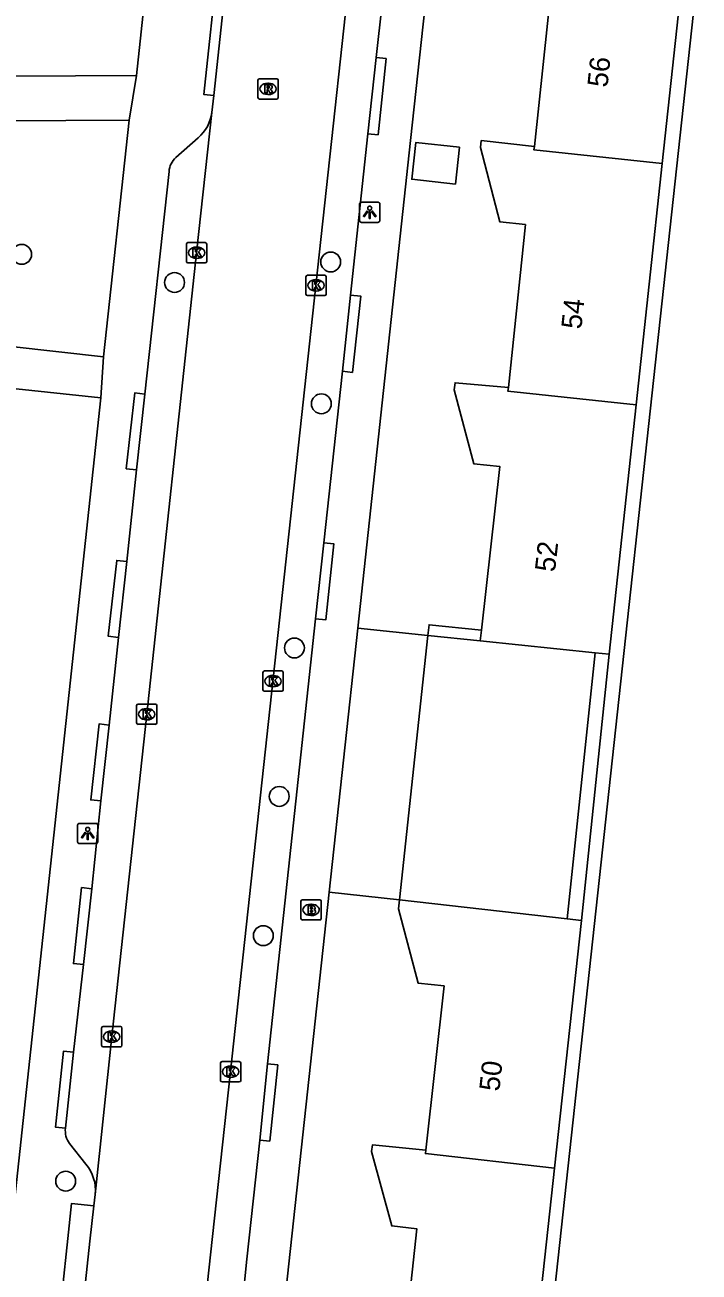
# Model space of a CAD drawing. Extents: x 160732 to 162105, y 387428 to 388479.
# Drawn here: x 162024.5 to 162057.7, y 387910.4 to 387971.9 of the extents above; entities that cross this region are included whole.
import ezdxf

# ---------------------------------------------------------------- set-up
doc = ezdxf.new("R2010")
doc.units = 0
for name, color, linetype in [('IMGEO_Berm_groen', 7, 'Continuous'), ('IMGEO_Boom', 7, 'Continuous'), ('IMGEO_Brandkraan', 7, 'Continuous'), ('IMGEO_Groenvoorziening', 7, 'Continuous'), ('IMGEO_Kolk', 7, 'Continuous'), ('IMGEO_Lichtpunt', 7, 'Continuous'), ('IMGEO_Muur', 7, 'Continuous'), ('IMGEO_Pand', 7, 'Continuous'), ('IMGEO_Pand_nummerreeks', 7, 'Continuous'), ('IMGEO_Pand_overbouw', 7, 'Continuous'), ('IMGEO_Rijbaan_lokaal_open', 7, 'Continuous'), ('IMGEO_Rioolput', 7, 'Continuous'), ('IMGEO_Voetpad_open', 7, 'Continuous')]:
    doc.layers.add(name, color=color, linetype=linetype)

msp = doc.modelspace()

# ---------------------------------------------------------------- linework, layer by layer
at = {"layer": 'IMGEO_Berm_groen'}
msp.add_lwpolyline([(162071.479, 388087.675), (162065.88, 388050.391), (162060.404, 388000), (162048.631, 387891.657)], dxfattribs=at)
at = {"layer": 'IMGEO_Boom'}
for centre in [(162024.308, 387960.573), (162039.539, 387960.198), (162031.842, 387959.186), (162039.079, 387953.213), (162037.751, 387941.187), (162037.001, 387933.876), (162036.218, 387927.018), (162026.476, 387914.927)]:
    msp.add_circle(centre, 0.489, dxfattribs=at)
at = {"layer": 'IMGEO_Brandkraan'}
for p, q in [((162038.073, 387927.863), (162038.073, 387928.715)), ((162038.148, 387928.789), (162039, 387928.789)), ((162039.074, 387928.715), (162039.074, 387927.863)), ((162038.561, 387928.569), (162038.586, 387928.569)), ((162039, 387927.789), (162038.148, 387927.789)), ((162038.584, 387928.009), (162038.559, 387928.009))]:
    msp.add_line(p, q, dxfattribs=at)
for points in [[(162038.073, 387927.863), (162038.073, 387928.715)], [(162038.148, 387928.789), (162039, 387928.789)], [(162039.074, 387928.715), (162039.074, 387927.863)], [(162038.421, 387928.489), (162038.421, 387928.089), (162038.634, 387928.089)], [(162038.652, 387928.489), (162038.421, 387928.489)], [(162038.6, 387928.408), (162038.546, 387928.408), (162038.546, 387928.332)], [(162038.546, 387928.332), (162038.599, 387928.332)], [(162038.608, 387928.256), (162038.546, 387928.256), (162038.546, 387928.175)], [(162038.546, 387928.175), (162038.608, 387928.175)], [(162039, 387927.789), (162038.148, 387927.789)]]:
    msp.add_lwpolyline(points, dxfattribs=at)
for centre, radius, start, end in [((162038.15, 387928.713), 0.0765, 91.55205, 178.44795), ((162038.15, 387928.713), 0.0765, 91.55205, 178.44795), ((162038.998, 387928.713), 0.0765, 1.55205, 88.44795), ((162038.998, 387928.713), 0.0765, 1.55205, 88.44795), ((162038.601, 387928.37), 0.0379, 267.82845, 90.93552), ((162038.609, 387928.215), 0.0404, 269.87594, 90.50774), ((162038.64, 387928.34), 0.251, 268.66757, 293.53466), ((162038.656, 387928.344), 0.145, 59.4692, 91.53667), ((162038.681, 387928.391), 0.0922, 285.51372, 58.15012), ((162038.686, 387928.199), 0.105, 301.31148, 78.98903), ((162038.15, 387927.865), 0.0765, 181.55205, 268.44795), ((162038.15, 387927.865), 0.0765, 181.55205, 268.44795), ((162038.998, 387927.865), 0.0765, 271.55205, 358.44795), ((162038.998, 387927.865), 0.0765, 271.55205, 358.44795)]:
    msp.add_arc(centre, radius, start, end, dxfattribs=at)
for centre, major_axis, ratio, start_param, end_param in [((162038.56, 387928.289), (-0.387, 0.002), 0.722429, 4.712389, 7.853982), ((162038.585, 387928.289), (-0.39, 0.002), 0.717154, 1.570796, 4.712389)]:
    msp.add_ellipse(centre, major_axis=major_axis, ratio=ratio, start_param=start_param, end_param=end_param, dxfattribs=at)
at = {"layer": 'IMGEO_Groenvoorziening'}
for points in [[(162040.87, 387942.169), (162044.323, 387941.801)], [(162044.323, 387941.801), (162042.936, 387928.789)], [(162051.2, 387927.85), (162052.571, 387940.947)], [(162053.267, 387940.875), (162051.895, 387927.771)], [(162042.936, 387928.789), (162039.462, 387929.159)]]:
    msp.add_lwpolyline(points, dxfattribs=at)
at = {"layer": 'IMGEO_Kolk'}
for p, q in [((162032.429, 387960.227), (162032.429, 387961.079)), ((162032.504, 387961.153), (162033.356, 387961.153)), ((162032.917, 387960.933), (162032.942, 387960.933)), ((162033.43, 387961.079), (162033.43, 387960.227)), ((162033.356, 387960.153), (162032.504, 387960.153)), ((162032.94, 387960.373), (162032.915, 387960.373)), ((162038.318, 387958.619), (162038.318, 387959.471)), ((162038.393, 387959.545), (162039.245, 387959.545)), ((162039.319, 387959.471), (162039.319, 387958.619)), ((162038.806, 387959.325), (162038.831, 387959.325)), ((162039.245, 387958.545), (162038.393, 387958.545)), ((162038.829, 387958.765), (162038.804, 387958.765)), ((162036.198, 387939.127), (162036.198, 387939.979)), ((162036.273, 387940.053), (162037.125, 387940.053)), ((162036.686, 387939.833), (162036.711, 387939.833)), ((162037.199, 387939.979), (162037.199, 387939.127)), ((162036.709, 387939.273), (162036.684, 387939.273)), ((162037.125, 387939.053), (162036.273, 387939.053)), ((162029.972, 387937.5), (162029.972, 387938.352)), ((162030.047, 387938.426), (162030.899, 387938.426)), ((162030.46, 387938.206), (162030.485, 387938.206)), ((162030.973, 387938.352), (162030.973, 387937.5)), ((162030.899, 387937.426), (162030.047, 387937.426)), ((162030.483, 387937.646), (162030.458, 387937.646)), ((162028.246, 387921.617), (162028.246, 387922.469)), ((162028.321, 387922.543), (162029.173, 387922.543)), ((162028.734, 387922.323), (162028.759, 387922.323)), ((162029.247, 387922.469), (162029.247, 387921.617)), ((162029.173, 387921.543), (162028.321, 387921.543)), ((162028.757, 387921.763), (162028.732, 387921.763)), ((162034.106, 387919.891), (162034.106, 387920.743)), ((162034.181, 387920.817), (162035.033, 387920.817)), ((162035.107, 387920.743), (162035.107, 387919.891)), ((162034.594, 387920.597), (162034.619, 387920.597)), ((162035.033, 387919.817), (162034.181, 387919.817)), ((162034.617, 387920.037), (162034.592, 387920.037))]:
    msp.add_line(p, q, dxfattribs=at)
for points in [[(162032.429, 387960.227), (162032.429, 387961.079)], [(162032.504, 387961.153), (162033.356, 387961.153)], [(162032.75, 387960.853), (162032.873, 387960.853), (162032.873, 387960.702), (162033.003, 387960.853), (162033.167, 387960.853), (162033.021, 387960.702), (162033.174, 387960.453), (162033.022, 387960.453), (162032.937, 387960.617), (162032.873, 387960.55), (162032.873, 387960.453), (162032.75, 387960.453), (162032.75, 387960.853)], [(162033.43, 387961.079), (162033.43, 387960.227)], [(162033.356, 387960.153), (162032.504, 387960.153)], [(162038.318, 387958.619), (162038.318, 387959.471)], [(162038.393, 387959.545), (162039.245, 387959.545)], [(162039.319, 387959.471), (162039.319, 387958.619)], [(162038.639, 387959.245), (162038.762, 387959.245), (162038.762, 387959.094), (162038.892, 387959.245), (162039.056, 387959.245), (162038.91, 387959.094), (162039.063, 387958.845), (162038.911, 387958.845), (162038.826, 387959.009), (162038.762, 387958.942), (162038.762, 387958.845), (162038.639, 387958.845), (162038.639, 387959.245)], [(162039.245, 387958.545), (162038.393, 387958.545)], [(162036.198, 387939.127), (162036.198, 387939.979)], [(162036.273, 387940.053), (162037.125, 387940.053)], [(162037.199, 387939.979), (162037.199, 387939.127)], [(162036.519, 387939.753), (162036.642, 387939.753), (162036.642, 387939.602), (162036.772, 387939.753), (162036.936, 387939.753), (162036.79, 387939.602), (162036.943, 387939.353), (162036.791, 387939.353), (162036.706, 387939.517), (162036.642, 387939.45), (162036.642, 387939.353), (162036.519, 387939.353), (162036.519, 387939.753)], [(162037.125, 387939.053), (162036.273, 387939.053)], [(162029.972, 387937.5), (162029.972, 387938.352)], [(162030.047, 387938.426), (162030.899, 387938.426)], [(162030.293, 387938.126), (162030.416, 387938.126), (162030.416, 387937.975), (162030.546, 387938.126), (162030.71, 387938.126), (162030.564, 387937.975), (162030.717, 387937.726), (162030.565, 387937.726), (162030.48, 387937.89), (162030.416, 387937.823), (162030.416, 387937.726), (162030.293, 387937.726), (162030.293, 387938.126)], [(162030.973, 387938.352), (162030.973, 387937.5)], [(162030.899, 387937.426), (162030.047, 387937.426)], [(162028.246, 387921.617), (162028.246, 387922.469)], [(162028.321, 387922.543), (162029.173, 387922.543)], [(162028.567, 387922.243), (162028.69, 387922.243), (162028.69, 387922.092), (162028.82, 387922.243), (162028.984, 387922.243), (162028.838, 387922.092), (162028.991, 387921.843), (162028.839, 387921.843), (162028.754, 387922.007), (162028.69, 387921.94), (162028.69, 387921.843), (162028.567, 387921.843), (162028.567, 387922.243)], [(162029.247, 387922.469), (162029.247, 387921.617)], [(162029.173, 387921.543), (162028.321, 387921.543)], [(162034.106, 387919.891), (162034.106, 387920.743)], [(162034.181, 387920.817), (162035.033, 387920.817)], [(162035.107, 387920.743), (162035.107, 387919.891)], [(162034.427, 387920.517), (162034.55, 387920.517), (162034.55, 387920.366), (162034.68, 387920.517), (162034.844, 387920.517), (162034.698, 387920.366), (162034.851, 387920.117), (162034.699, 387920.117), (162034.614, 387920.281), (162034.55, 387920.214), (162034.55, 387920.117), (162034.427, 387920.117), (162034.427, 387920.517)], [(162035.033, 387919.817), (162034.181, 387919.817)]]:
    msp.add_lwpolyline(points, dxfattribs=at)
for centre, start, end in [((162032.506, 387961.077), 91.55205, 178.44795), ((162032.506, 387961.077), 91.55205, 178.44795), ((162033.354, 387961.077), 1.55205, 88.44795), ((162033.354, 387961.077), 1.55205, 88.44795), ((162032.506, 387960.229), 181.55205, 268.44795), ((162032.506, 387960.229), 181.55205, 268.44795), ((162033.354, 387960.229), 271.55205, 358.44795), ((162033.354, 387960.229), 271.55205, 358.44795), ((162038.395, 387959.469), 91.55205, 178.44795), ((162038.395, 387959.469), 91.55205, 178.44795), ((162039.243, 387959.469), 1.55205, 88.44795), ((162039.243, 387959.469), 1.55205, 88.44795), ((162038.395, 387958.621), 181.55205, 268.44795), ((162038.395, 387958.621), 181.55205, 268.44795), ((162039.243, 387958.621), 271.55205, 358.44795), ((162039.243, 387958.621), 271.55205, 358.44795), ((162036.275, 387939.977), 91.55205, 178.44795), ((162036.275, 387939.977), 91.55205, 178.44795), ((162037.123, 387939.977), 1.55205, 88.44795), ((162037.123, 387939.977), 1.55205, 88.44795), ((162036.275, 387939.129), 181.55205, 268.44795), ((162036.275, 387939.129), 181.55205, 268.44795), ((162037.123, 387939.129), 271.55205, 358.44795), ((162037.123, 387939.129), 271.55205, 358.44795), ((162030.049, 387938.35), 91.55205, 178.44795), ((162030.049, 387938.35), 91.55205, 178.44795), ((162030.897, 387938.35), 1.55205, 88.44795), ((162030.897, 387938.35), 1.55205, 88.44795), ((162030.049, 387937.502), 181.55205, 268.44795), ((162030.049, 387937.502), 181.55205, 268.44795), ((162030.897, 387937.502), 271.55205, 358.44795), ((162030.897, 387937.502), 271.55205, 358.44795), ((162028.323, 387922.467), 91.55205, 178.44795), ((162028.323, 387922.467), 91.55205, 178.44795), ((162029.171, 387922.467), 1.55205, 88.44795), ((162029.171, 387922.467), 1.55205, 88.44795), ((162028.323, 387921.619), 181.55205, 268.44795), ((162028.323, 387921.619), 181.55205, 268.44795), ((162029.171, 387921.619), 271.55205, 358.44795), ((162029.171, 387921.619), 271.55205, 358.44795), ((162034.183, 387920.741), 91.55205, 178.44795), ((162034.183, 387920.741), 91.55205, 178.44795), ((162035.031, 387920.741), 1.55205, 88.44795), ((162035.031, 387920.741), 1.55205, 88.44795), ((162034.183, 387919.893), 181.55205, 268.44795), ((162034.183, 387919.893), 181.55205, 268.44795), ((162035.031, 387919.893), 271.55205, 358.44795), ((162035.031, 387919.893), 271.55205, 358.44795)]:
    msp.add_arc(centre, 0.0765, start, end, dxfattribs=at)
for centre, major_axis, ratio, start_param, end_param in [((162032.916, 387960.653), (-0.387, 0.002), 0.722429, 4.712389, 7.853982), ((162032.941, 387960.653), (-0.39, 0.002), 0.717154, 1.570796, 4.712389), ((162038.805, 387959.045), (-0.387, 0.002), 0.722429, 4.712389, 7.853982), ((162038.83, 387959.045), (-0.39, 0.002), 0.717154, 1.570796, 4.712389), ((162036.685, 387939.553), (-0.387, 0.002), 0.722429, 4.712389, 7.853982), ((162036.71, 387939.553), (-0.39, 0.002), 0.717154, 1.570796, 4.712389), ((162030.459, 387937.926), (-0.387, 0.002), 0.722429, 4.712389, 7.853982), ((162030.484, 387937.926), (-0.39, 0.002), 0.717154, 1.570796, 4.712389), ((162028.733, 387922.043), (-0.387, 0.002), 0.722429, 4.712389, 7.853982), ((162028.758, 387922.043), (-0.39, 0.002), 0.717154, 1.570796, 4.712389), ((162034.593, 387920.317), (-0.387, 0.002), 0.722429, 4.712389, 7.853982), ((162034.618, 387920.317), (-0.39, 0.002), 0.717154, 1.570796, 4.712389)]:
    msp.add_ellipse(centre, major_axis=major_axis, ratio=ratio, start_param=start_param, end_param=end_param, dxfattribs=at)
at = {"layer": 'IMGEO_Lichtpunt'}
for p, q in [((162041.866, 387963.145), (162041.058, 387963.145)), ((162041.866, 387963.145), (162041.058, 387963.145)), ((162040.964, 387963.05), (162040.964, 387962.243)), ((162040.964, 387963.05), (162040.964, 387962.243)), ((162041.96, 387962.243), (162041.96, 387963.05)), ((162041.96, 387962.243), (162041.96, 387963.05)), ((162041.058, 387962.149), (162041.866, 387962.149)), ((162041.058, 387962.149), (162041.866, 387962.149)), ((162027.062, 387932.453), (162027.062, 387931.646)), ((162027.062, 387932.453), (162027.062, 387931.646)), ((162027.964, 387932.548), (162027.156, 387932.548)), ((162027.964, 387932.548), (162027.156, 387932.548)), ((162028.058, 387931.646), (162028.058, 387932.453)), ((162028.058, 387931.646), (162028.058, 387932.453)), ((162027.156, 387931.552), (162027.964, 387931.552)), ((162027.156, 387931.552), (162027.964, 387931.552))]:
    msp.add_line(p, q, dxfattribs=at)
for points in [[(162041.338, 387962.714), (162041.377, 387962.686), (162041.189, 387962.424), (162041.151, 387962.451), (162041.338, 387962.714)], [(162041.44, 387962.666), (162041.487, 387962.666), (162041.487, 387962.344), (162041.44, 387962.344), (162041.44, 387962.666)], [(162041.55, 387962.686), (162041.588, 387962.713), (162041.775, 387962.451), (162041.736, 387962.423), (162041.55, 387962.686)], [(162027.436, 387932.117), (162027.475, 387932.089), (162027.287, 387931.827), (162027.249, 387931.854), (162027.436, 387932.117)], [(162027.538, 387932.069), (162027.585, 387932.069), (162027.585, 387931.747), (162027.538, 387931.747), (162027.538, 387932.069)], [(162027.648, 387932.089), (162027.686, 387932.116), (162027.873, 387931.854), (162027.834, 387931.826), (162027.648, 387932.089)]]:
    msp.add_lwpolyline(points, dxfattribs=at)
for centre in [(162041.463, 387962.848), (162027.561, 387932.251)]:
    msp.add_circle(centre, 0.0994, dxfattribs=at)
for centre, start, end in [((162041.058, 387963.05), 90, 180), ((162041.058, 387963.05), 90, 180), ((162041.866, 387963.05), 0, 90), ((162041.866, 387963.05), 0, 90), ((162041.058, 387962.243), 180, 270), ((162041.058, 387962.243), 180, 270), ((162041.866, 387962.243), 270, 0), ((162041.866, 387962.243), 270, 360), ((162027.156, 387932.453), 90, 180), ((162027.156, 387932.453), 90, 180), ((162027.964, 387932.453), 0, 90), ((162027.964, 387932.453), 0, 90), ((162027.156, 387931.646), 180, 270), ((162027.156, 387931.646), 180, 270), ((162027.964, 387931.646), 270, 0), ((162027.964, 387931.646), 270, 360)]:
    msp.add_arc(centre, 0.0946, start, end, dxfattribs=at)
at = {"layer": 'IMGEO_Muur'}
for points in [[(162044.323, 387941.801), (162044.388, 387942.329), (162046.971, 387942.061)], [(162046.912, 387941.533), (162044.323, 387941.801)]]:
    msp.add_lwpolyline(points, dxfattribs=at)
at = {"layer": 'IMGEO_Pand'}
for points in [[(162049.577, 387965.892), (162050.432, 387973.982), (162049.187, 387974.118), (162048.216, 387977.773), (162048.251, 387978.113), (162050.883, 387977.852)], [(162055.884, 387965.044), (162057.181, 387977.026)], [(162048.295, 387954.01), (162049.139, 387962.039), (162047.876, 387962.173), (162046.921, 387965.836), (162046.962, 387966.18), (162049.577, 387965.892)], [(162045.884, 387965.848), (162043.729, 387966.081), (162043.533, 387964.269), (162045.688, 387964.036), (162045.884, 387965.848)], [(162049.577, 387965.892), (162049.558, 387965.713), (162055.884, 387965.044)], [(162054.598, 387953.166), (162055.884, 387965.044)], [(162046.971, 387942.061), (162047.878, 387950.117), (162046.596, 387950.252), (162045.622, 387953.904), (162045.67, 387954.251), (162048.295, 387954.01)], [(162048.295, 387954.01), (162048.276, 387953.831), (162054.598, 387953.166)], [(162054.598, 387953.166), (162053.267, 387940.875)], [(162046.971, 387942.061), (162046.912, 387941.533)], [(162046.912, 387941.533), (162052.571, 387940.947)], [(162052.571, 387940.947), (162053.267, 387940.875)], [(162042.936, 387928.789), (162042.879, 387928.341), (162043.856, 387924.673), (162045.131, 387924.545), (162044.226, 387916.46)], [(162051.2, 387927.85), (162042.936, 387928.789)], [(162050.565, 387915.569), (162051.895, 387927.771)], [(162051.895, 387927.771), (162051.2, 387927.85)], [(162044.226, 387916.46), (162041.602, 387916.723), (162041.551, 387916.387), (162042.545, 387912.72), (162043.788, 387912.578), (162042.913, 387904.508)], [(162044.226, 387916.46), (162044.206, 387916.281), (162050.565, 387915.569)], [(162050.565, 387915.569), (162049.265, 387903.638)]]:
    msp.add_lwpolyline(points, dxfattribs=at)
at = {"layer": 'IMGEO_Pand_overbouw'}
msp.add_lwpolyline([(162044.388, 387942.329), (162044.323, 387941.801), (162046.912, 387941.533), (162046.971, 387942.061)], close=True, dxfattribs=at)
at = {"layer": 'IMGEO_Rijbaan_lokaal_open'}
for points in [[(162020.314, 387790.041), (162020.53, 387791.889), (162022.826, 387812.226), (162025.156, 387833.593), (162027.244, 387853.078), (162029.582, 387874.404), (162031.917, 387895.736), (162033.61, 387911.29), (162034.593, 387920.323), (162038.814, 387959.046), (162040.961, 387978.825), (162042.949, 387997.091), (162043.264, 388000), (162045.336, 388019.111), (162047.551, 388039.413), (162049.108, 388053.808), (162050.984, 388071.203), (162051.531, 388076.592)], [(162034.488, 387975.003), (162033.784, 387968.391)], [(162030.43, 387973.694), (162029.962, 387969.375)], [(162005.883, 387969.212), (162011.47, 387969.249), (162023.954, 387969.342), (162029.962, 387969.375)], [(162033.686, 387967.562), (162033.784, 387968.391)], [(162033.686, 387967.562), (162032.927, 387960.653), (162030.47, 387937.926), (162028.744, 387922.043), (162027.935, 387914.276)], [(162027.862, 387913.708), (162027.935, 387914.276)], [(162027.862, 387913.708), (162027.674, 387911.969), (162027.109, 387906.74)]]:
    msp.add_lwpolyline(points, dxfattribs=at)
at = {"layer": 'IMGEO_Rioolput'}
for p, q in [((162035.953, 387968.298), (162035.953, 387969.15)), ((162036.028, 387969.224), (162036.88, 387969.224)), ((162036.441, 387969.004), (162036.466, 387969.004)), ((162036.954, 387969.15), (162036.954, 387968.298)), ((162036.88, 387968.224), (162036.028, 387968.224)), ((162036.464, 387968.444), (162036.439, 387968.444))]:
    msp.add_line(p, q, dxfattribs=at)
for points in [[(162035.953, 387968.298), (162035.953, 387969.15)], [(162036.028, 387969.224), (162036.88, 387969.224)], [(162036.542, 387968.922), (162036.29, 387968.924), (162036.29, 387968.524)], [(162036.29, 387968.524), (162036.414, 387968.524), (162036.414, 387968.686), (162036.425, 387968.686)], [(162036.468, 387968.843), (162036.414, 387968.843), (162036.414, 387968.762)], [(162036.414, 387968.762), (162036.466, 387968.762)], [(162036.472, 387968.657), (162036.543, 387968.524), (162036.683, 387968.524), (162036.618, 387968.65)], [(162036.954, 387969.15), (162036.954, 387968.298)], [(162036.88, 387968.224), (162036.028, 387968.224)]]:
    msp.add_lwpolyline(points, dxfattribs=at)
for centre, radius, start, end in [((162036.03, 387969.148), 0.0765, 91.55205, 178.44795), ((162036.03, 387969.148), 0.0765, 91.55205, 178.44795), ((162036.424, 387968.633), 0.0533, 26.02933, 88.69889), ((162036.45, 387968.951), 0.19, 274.7715, 282.96867), ((162036.474, 387968.747), 0.0964, 77.00612, 93.18647), ((162036.488, 387968.804), 0.0378, 276.66336, 79.67722), ((162036.541, 387968.812), 0.109, 350.36119, 89.41601), ((162036.539, 387968.812), 0.112, 277.58423, 350.98172), ((162036.523, 387968.597), 0.108, 29.51342, 73.79051), ((162036.878, 387969.148), 0.0765, 1.55205, 88.44795), ((162036.878, 387969.148), 0.0765, 1.55205, 88.44795), ((162036.03, 387968.3), 0.0765, 181.55205, 268.44795), ((162036.03, 387968.3), 0.0765, 181.55205, 268.44795), ((162036.878, 387968.3), 0.0765, 271.55205, 358.44795), ((162036.878, 387968.3), 0.0765, 271.55205, 358.44795)]:
    msp.add_arc(centre, radius, start, end, dxfattribs=at)
for centre, major_axis, ratio, start_param, end_param in [((162036.44, 387968.724), (-0.387, 0.002), 0.722429, 4.712389, 7.853982), ((162036.465, 387968.724), (-0.39, 0.002), 0.717154, 1.570796, 4.712389)]:
    msp.add_ellipse(centre, major_axis=major_axis, ratio=ratio, start_param=start_param, end_param=end_param, dxfattribs=at)
at = {"layer": 'IMGEO_Voetpad_open'}
for points in [[(162040.87, 387942.169), (162043.467, 387966.175), (162045.163, 387981.735)], [(162042.664, 387978.218), (162041.774, 387970.271)], [(162033.784, 387968.391), (162033.287, 387968.443), (162033.991, 387975.055), (162034.488, 387975.003)], [(162041.374, 387966.516), (162041.774, 387970.271)], [(162041.774, 387970.271), (162042.271, 387970.219), (162041.871, 387966.464), (162041.374, 387966.516)], [(162029.962, 387969.375), (162029.613, 387967.178)], [(162029.613, 387967.178), (162020.202, 387967.132), (162020.033, 387965.582)], [(162029.613, 387967.178), (162028.341, 387955.534)], [(162031.91, 387965.339), (162033.006, 387966.312)], [(162041.374, 387966.516), (162040.522, 387958.57)], [(162030.375, 387953.691), (162031.572, 387964.657)], [(162040.114, 387954.816), (162040.522, 387958.57)], [(162040.522, 387958.57), (162041.019, 387958.516), (162040.611, 387954.762), (162040.114, 387954.816)], [(162019.2, 387957.843), (162019.073, 387956.563), (162028.341, 387955.534)], [(162028.341, 387955.534), (162028.209, 387953.505)], [(162040.114, 387954.816), (162039.202, 387946.367)], [(162022.94, 387954.057), (162028.209, 387953.505)], [(162028.209, 387953.505), (162023.785, 387912.414)], [(162029.96, 387949.955), (162029.464, 387950.01), (162029.879, 387953.746), (162030.375, 387953.691)], [(162030.375, 387953.691), (162029.96, 387949.955)], [(162029.487, 387945.443), (162029.96, 387949.955)], [(162038.797, 387942.624), (162039.202, 387946.367)], [(162039.202, 387946.367), (162039.698, 387946.314), (162039.295, 387942.571), (162038.797, 387942.624)], [(162029.073, 387941.708), (162028.577, 387941.763), (162028.991, 387945.498), (162029.487, 387945.443)], [(162029.487, 387945.443), (162029.073, 387941.708)], [(162038.797, 387942.624), (162036.43, 387920.701)], [(162028.62, 387937.39), (162029.073, 387941.708)], [(162039.462, 387929.159), (162040.87, 387942.169)], [(162028.208, 387933.652), (162027.712, 387933.706), (162028.124, 387937.444), (162028.62, 387937.39)], [(162028.62, 387937.39), (162028.208, 387933.652)], [(162027.757, 387929.33), (162028.208, 387933.652)], [(162027.355, 387925.592), (162026.858, 387925.645), (162027.26, 387929.383), (162027.757, 387929.33)], [(162027.757, 387929.33), (162027.355, 387925.592)], [(162034.207, 387880.781), (162036.857, 387905.078), (162037.481, 387910.847), (162039.462, 387929.159)], [(162026.869, 387921.281), (162027.355, 387925.592)], [(162026.468, 387917.537), (162025.971, 387917.59), (162026.372, 387921.334), (162026.869, 387921.281)], [(162026.869, 387921.281), (162026.468, 387917.537)], [(162036.039, 387916.952), (162036.43, 387920.701)], [(162036.43, 387920.701), (162036.927, 387920.65), (162036.536, 387916.901), (162036.039, 387916.952)], [(162027.472, 387915.76), (162026.664, 387916.782)], [(162036.039, 387916.952), (162035.412, 387911.084), (162035.188, 387908.99)], [(162027.109, 387906.74), (162026.015, 387906.857), (162026.574, 387912.095), (162026.759, 387913.826), (162027.862, 387913.708)]]:
    msp.add_lwpolyline(points, dxfattribs=at)
for centre, radius, start, end in [((162031.678, 387967.845), 2.028, 310.91772, 351.9899), ((162032.55, 387964.597), 0.98, 130.78392, 176.48994), ((162027.466, 387917.393), 1.009, 171.80342, 217.30236), ((162025.961, 387914.474), 1.984, 354.25907, 40.39621)]:
    msp.add_arc(centre, radius, start, end, dxfattribs=at)

# ---------------------------------------------------------------- texts
at = {"layer": 'IMGEO_Pand_nummerreeks'}
for s, rotation, p in [('56', 83.96703, (162053.179, 387968.771)), ('54', 83.99917, (162051.892, 387956.859)), ('52', 83.5763, (162050.591, 387944.898)), ('50', 83.61314, (162047.847, 387919.32))]:
    msp.add_text(s, height=1, rotation=rotation, dxfattribs=at).set_placement(p)

doc.saveas('drawing.dxf')
